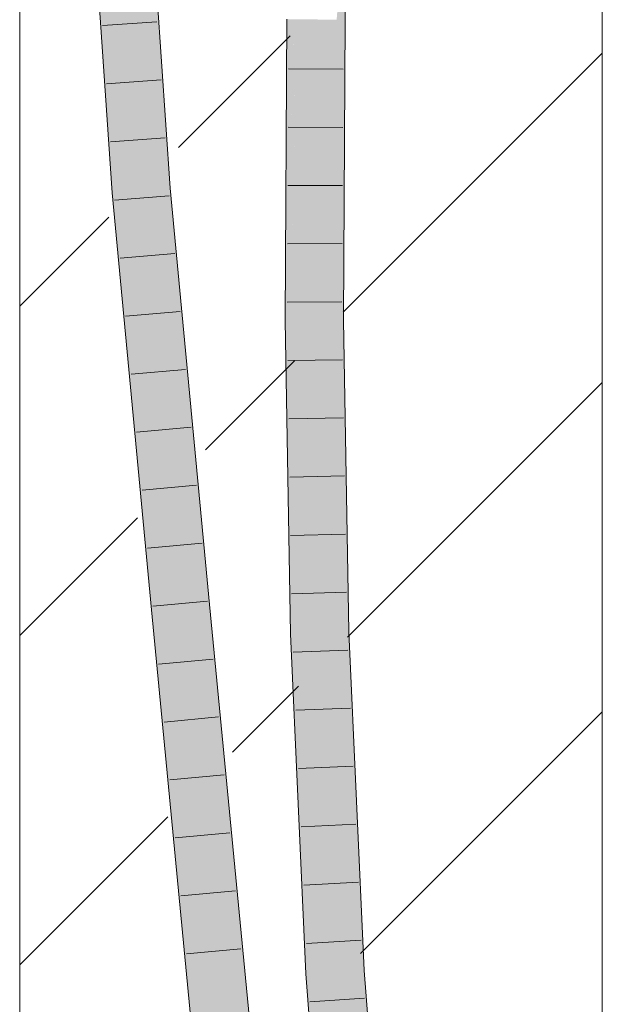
# Model space of a CAD drawing. Extents: x -620 to 300, y 62 to 1162.
# Tile 262 of 307: x 243 to 245.5, y 872.73 to 876.96. Entities that reach past the tile are written whole.
import ezdxf
from ezdxf.lldxf.tags import DXFTag

# ---------------------------------------------------------------- set-up
doc = ezdxf.new("R2010")
doc.units = 0
doc.layers.get('0').update_dxf_attribs({"lineweight": 13})
doc.layers.add('E_Detail_Linie_Text_Bem', color=7, linetype='Continuous', lineweight=13)
for name, color, linetype, lineweight, true_color in [('E_Detail_Wandschraffur', 7, 'Continuous', 5, 0xc0c0c0), ('E_Leerrohr 25-A06G955E8I', 7, 'Continuous', 9, 0xff8000), ('E_Leerrohr 25-Shading', 7, 'Continuous', 9, 0xff8000)]:
    doc.layers.add(name, color=color, linetype=linetype, lineweight=lineweight, true_color=true_color)
tags = doc.linetypes.add('fein_strichliert', pattern=[4, 1, -2, 1]).pattern_tags.tags
tags[8:9] = [DXFTag(74, 4), DXFTag(75, 0), DXFTag(340, '0'), DXFTag(46, 0.0), DXFTag(50, 0.0), DXFTag(44, 0.0), DXFTag(45, 0.0)]
tags[6:7] = [DXFTag(74, 4), DXFTag(75, 0), DXFTag(340, '0'), DXFTag(46, 0.0), DXFTag(50, 0.0), DXFTag(44, 0.0), DXFTag(45, 0.0)]
tags[4:5] = [DXFTag(74, 4), DXFTag(75, 0), DXFTag(340, '0'), DXFTag(46, 0.0), DXFTag(50, 0.0), DXFTag(44, 0.0), DXFTag(45, 0.0)]

# ---------------------------------------------------------------- blocks, each defined once
blk = doc.blocks.new('Shading-A06G94V18I', base_point=(243.3339, 864.5048))
at = {"layer": 'E_Leerrohr 25-Shading', "color": 43, "true_color": 0xd7ab7f}
for points in [[(243.2738, 878.0142), (243.3981, 876.2189), (243.3778, 877.0428), (243.418, 876.2206)], [(243.487, 878.0242), (243.6108, 876.2363), (243.5312, 877.9165), (243.6472, 876.2393)], [(244.3885, 876.9625), (244.4067, 877.5114), (244.3671, 876.9628), (244.3693, 877.0605)], [(244.3978, 876.9624), (244.4067, 877.5114), (244.3885, 876.9625)], [(243.418, 876.2206), (243.4346, 876.2219), (243.3778, 877.0428)], [(244.3693, 877.0605), (244.3612, 876.9628), (244.3671, 876.9628)], [(244.1741, 875.6707), (244.1623, 876.965), (244.1436, 876.1685), (244.1478, 876.9651)], [(244.1768, 876.9648), (244.1623, 876.965), (244.1644, 876.7918), (244.1637, 876.8123)], [(244.1768, 876.9648), (244.1644, 876.7918), (244.1764, 876.7916)], [(244.1779, 876.7916), (244.1768, 876.9648), (244.1764, 876.7916)], [(244.181, 876.3202), (244.1844, 876.9647), (244.1768, 876.9648)], [(244.3627, 875.6718), (244.3885, 876.9625), (244.3544, 875.6718), (244.3671, 876.9628)], [(244.3671, 876.9628), (244.3612, 876.9628), (244.3544, 875.6718)], [(244.3627, 875.6718), (244.3978, 876.9624), (244.3885, 876.9625)], [(244.3627, 875.6718), (244.38, 875.6719), (244.3978, 876.9624), (244.3945, 876.3276)], [(244.1637, 876.8123), (244.1741, 875.6707), (244.1758, 876.4699)], [(244.1644, 876.7918), (244.1758, 876.4699), (244.1764, 876.7916)], [(244.181, 876.3202), (244.1779, 876.7916), (244.1758, 876.4699), (244.1764, 876.7916)], [(244.1758, 876.4699), (244.1741, 875.6707), (244.181, 876.32), (244.1776, 875.6707)], [(244.181, 876.3202), (244.1758, 876.4699), (244.181, 876.32)], [(244.38, 875.6719), (244.391, 875.6719), (244.3945, 876.3276)], [(243.7794, 874.4481), (243.8159, 874.4516), (243.6108, 876.2363), (243.6472, 876.2393)], [(243.3981, 876.2189), (243.4662, 875.4971), (243.418, 876.2206)], [(243.4662, 875.4971), (243.4346, 876.2219), (243.418, 876.2206)], [(243.4346, 876.2219), (243.4662, 875.4971), (243.4428, 876.135), (243.5312, 874.8078)], [(244.1436, 876.1685), (244.141, 875.6705), (244.1655, 875.6707)], [(244.1741, 875.6707), (244.1436, 876.1685), (244.1655, 875.6707)], [(243.5312, 874.8078), (243.567, 874.4279), (243.4428, 876.135), (243.6034, 874.4313)], [(244.141, 875.6705), (244.1829, 875.3546), (244.1655, 875.6707)], [(244.2, 874.3272), (244.141, 875.6705), (244.1634, 874.326)], [(244.141, 875.6705), (244.2, 874.3272), (244.1829, 875.3546), (244.1829, 875.3544)], [(244.1829, 875.3546), (244.1741, 875.6707), (244.1655, 875.6707)], [(244.1829, 875.3544), (244.1776, 875.6707), (244.1741, 875.6707)], [(244.3627, 875.6718), (244.3544, 875.6718), (244.3678, 874.8666)], [(244.3737, 875.2127), (244.38, 875.6719), (244.3628, 875.6489), (244.3627, 875.6718)], [(244.3701, 874.947), (244.3737, 875.2127), (244.3631, 875.6087), (244.3628, 875.6489)], [(244.3815, 875.3407), (244.38, 875.6719), (244.3756, 875.138), (244.3737, 875.2127)], [(244.3815, 875.3407), (244.391, 875.6719), (244.38, 875.6719)], [(244.391, 875.6719), (244.3815, 875.3407), (244.3968, 874.5271), (244.3844, 874.6723)], [(244.391, 875.6719), (244.3968, 874.5271), (244.3961, 875.3661)], [(244.3631, 875.6087), (244.3678, 874.8666), (244.3701, 874.947)], [(244.3961, 875.3661), (244.3965, 874.8721), (244.4043, 874.8725)], [(244.3838, 874.8135), (244.3815, 875.3407), (244.3756, 875.138)], [(244.3737, 875.2127), (244.3701, 874.947), (244.3756, 875.138)], [(244.3714, 874.8241), (244.3756, 875.138), (244.3701, 874.947)], [(244.3714, 874.8241), (244.3844, 874.6723), (244.3756, 875.138), (244.3838, 874.8135)], [(244.3701, 874.947), (244.3678, 874.8666), (244.3714, 874.8241)], [(244.3714, 874.8241), (244.3678, 874.8666), (244.3767, 874.3328)], [(244.3965, 874.8721), (244.3968, 874.5271), (244.4043, 874.8725), (244.4133, 874.3339)], [(244.3844, 874.6723), (244.3714, 874.8241), (244.3859, 874.3331), (244.3767, 874.3328)], [(244.3859, 874.3331), (244.3969, 874.3334), (244.3844, 874.6723), (244.3968, 874.5271)], [(244.3969, 874.3334), (244.4133, 874.3339), (244.3968, 874.5271)], [(243.7495, 872.5323), (243.786, 872.5354), (243.567, 874.4279), (243.6034, 874.4313)], [(243.9621, 872.5507), (243.9986, 872.5539), (243.7794, 874.4481), (243.8159, 874.4516)], [(244.3859, 874.3331), (244.3767, 874.3328), (244.4427, 872.8781)], [(244.4486, 872.8784), (244.3969, 874.3334), (244.4427, 872.8781), (244.3859, 874.3331)], [(244.4792, 872.8803), (244.4133, 874.3339), (244.4486, 872.8784), (244.3969, 874.3334)], [(244.2, 874.3272), (244.1634, 874.326), (244.2663, 872.8672), (244.2297, 872.8649)], [(244.2663, 872.8672), (244.2297, 872.8649), (244.3912, 871.2242), (244.3547, 871.2211)], [(244.4486, 872.8784), (244.4427, 872.8781), (244.5673, 871.2391)], [(244.6038, 871.2421), (244.4792, 872.8803), (244.5673, 871.2391), (244.4486, 872.8784)]]:
    blk.add_solid(points, dxfattribs=at)
at = {"layer": 'E_Leerrohr 25-Shading', "color": 31, "true_color": 0xfabd7f}
for points in [[(243.4346, 876.2219), (243.5227, 876.2291), (243.3104, 878.0159), (243.3987, 878.0201)], [(243.5143, 876.3501), (243.487, 878.0242), (243.4155, 877.7772), (243.4233, 877.9362)], [(243.487, 878.0242), (243.5143, 876.3501), (243.6108, 876.2363), (243.5227, 876.2291)], [(244.246, 875.6711), (244.2067, 876.9645), (244.181, 876.3202), (244.1844, 876.9647)], [(244.246, 875.6711), (244.266, 875.6712), (244.2067, 876.9645), (244.2587, 876.9639)], [(244.266, 875.6712), (244.2728, 876.9637), (244.2587, 876.9639)], [(244.3612, 876.9628), (244.2728, 876.9637), (244.3544, 875.6718), (244.266, 875.6712)], [(244.181, 876.3202), (244.1776, 875.6707), (244.204, 875.6708)], [(244.246, 875.6711), (244.181, 876.3202), (244.204, 875.6708)], [(243.5227, 876.2291), (243.6914, 874.4398), (243.6108, 876.2363), (243.7256, 874.443)], [(243.7256, 874.443), (243.7794, 874.4481), (243.6108, 876.2363)], [(243.6034, 874.4313), (243.6914, 874.4398), (243.4346, 876.2219), (243.5227, 876.2291)], [(244.1776, 875.6707), (244.2376, 874.9442), (244.204, 875.6708)], [(244.1829, 875.3544), (244.2376, 874.9442), (244.1776, 875.6707)], [(244.2376, 874.9442), (244.246, 875.6711), (244.204, 875.6708)], [(244.246, 875.6711), (244.2376, 874.9442), (244.2489, 875.6023), (244.2883, 874.33)], [(244.2795, 874.863), (244.266, 875.6712), (244.246, 875.6711)], [(244.3678, 874.8666), (244.3544, 875.6718), (244.2795, 874.863), (244.266, 875.6712)], [(244.2883, 874.33), (244.2795, 874.863), (244.2489, 875.6023)], [(244.2, 874.3272), (244.2393, 874.3284), (244.1829, 875.3544)], [(244.1829, 875.3544), (244.2393, 874.3284), (244.2376, 874.9442), (244.2661, 874.3293)], [(244.2661, 874.3293), (244.2883, 874.33), (244.2376, 874.9442)], [(244.3767, 874.3328), (244.3678, 874.8666), (244.2883, 874.33), (244.2795, 874.863)], [(243.786, 872.5354), (243.874, 872.5431), (243.6034, 874.4313), (243.6914, 874.4398)], [(243.6914, 874.4398), (243.7928, 873.3862), (243.7256, 874.443)], [(243.7928, 873.3862), (243.7794, 874.4481), (243.7256, 874.443)], [(243.7794, 874.4481), (243.7928, 873.3862), (243.9576, 872.5504), (243.874, 872.5431)], [(243.7794, 874.4481), (243.9576, 872.5504), (243.9621, 872.5507)], [(244.3767, 874.3328), (244.2883, 874.33), (244.4427, 872.8781), (244.3545, 872.8726)], [(244.2393, 874.3284), (244.2, 874.3272), (244.3403, 872.8718), (244.2663, 872.8672)], [(244.3403, 872.8718), (244.3545, 872.8726), (244.2393, 874.3284), (244.2661, 874.3293)], [(244.3545, 872.8726), (244.2883, 874.33), (244.2661, 874.3293)], [(244.4792, 871.2316), (244.3403, 872.8718), (244.3912, 871.2242), (244.2663, 872.8672)], [(244.4792, 871.2316), (244.3545, 872.8726), (244.3403, 872.8718)], [(244.4427, 872.8781), (244.3545, 872.8726), (244.5673, 871.2391), (244.4792, 871.2316)]]:
    blk.add_solid(points, dxfattribs=at)
blk = doc.blocks.new('Referenz-A06G955I8I')
at = {"layer": 'E_Detail_Linie_Text_Bem', "linetype": 'Continuous', "ltscale": 0.13}
for p, q in [((245.5012, 904.2613), (245.5012, 864.2613)), ((243.0012, 864.2613), (243.0012, 892.2613))]:
    blk.add_line(p, q, dxfattribs=at)
at = {"layer": 'E_Detail_Wandschraffur', "linetype": 'fein_strichliert', "ltscale": 0.13}
for p, q in [((243.6819, 876.4135), (244.1623, 876.8939)), ((243.0012, 875.7328), (243.3835, 876.1152)), ((244.4078, 874.311), (245.5012, 875.4044)), ((243.9143, 873.8175), (244.1982, 874.1014)), ((243.0012, 872.9044), (243.6361, 873.5393))]:
    blk.add_line(p, q, dxfattribs=at)
at = {"layer": 'E_Detail_Wandschraffur', "linetype": 'ByBlock', "ltscale": 0.13}
for p, q in [((244.3888, 875.7062), (245.5012, 876.8186)), ((243.7981, 875.1155), (244.1802, 875.4976)), ((243.0012, 874.3186), (243.5061, 874.8235)), ((244.4632, 872.9522), (245.5012, 873.9901))]:
    blk.add_line(p, q, dxfattribs=at)
at = {"layer": 'E_Leerrohr 25-A06G955E8I', "linetype": 'Continuous', "ltscale": 0.13}
for p, q in [((244.419, 878.2731), (244.3978, 876.9624)), ((243.3981, 876.219), (243.2739, 878.0142)), ((243.6473, 876.2393), (243.5236, 878.0259)), ((243.5903, 876.9534), (243.3559, 876.9376)), ((244.1478, 876.9651), (244.141, 875.6705)), ((244.3978, 876.9624), (244.391, 875.672)), ((244.1542, 876.7519), (244.3892, 876.75)), ((243.6075, 876.7046), (243.3732, 876.6876)), ((244.1529, 876.5015), (244.3879, 876.5004)), ((243.6248, 876.4558), (243.3905, 876.4376)), ((243.8159, 874.4516), (243.6473, 876.2393)), ((244.1516, 876.2511), (244.3866, 876.2508)), ((243.567, 874.4279), (243.3981, 876.219)), ((243.6428, 876.207), (243.4086, 876.1878)), ((244.1503, 876.0008), (244.3853, 876.0011)), ((243.6662, 875.9583), (243.432, 875.9386)), ((244.1489, 875.7504), (244.3839, 875.7515)), ((243.6897, 875.7096), (243.4555, 875.6895)), ((244.141, 875.6705), (244.1634, 874.326)), ((244.391, 875.672), (244.4133, 874.3339)), ((244.1514, 875.4999), (244.3864, 875.5021)), ((243.7131, 875.4609), (243.479, 875.4404)), ((244.1555, 875.2494), (244.3905, 875.2527)), ((243.7366, 875.2123), (243.5025, 875.1913)), ((244.1597, 874.9988), (244.3947, 875.0033)), ((243.76, 874.9636), (243.526, 874.9422)), ((243.7835, 874.7149), (243.5495, 874.6931)), ((244.1639, 874.7483), (244.3988, 874.7538)), ((244.168, 874.4978), (244.4029, 874.5044)), ((243.8069, 874.4662), (243.573, 874.4439)), ((243.7495, 872.5323), (243.567, 874.4279)), ((243.9986, 872.5539), (243.8159, 874.4516)), ((244.4133, 874.3339), (244.4793, 872.8803)), ((244.1634, 874.326), (244.2297, 872.8649)), ((244.1745, 874.2473), (244.4093, 874.2551)), ((243.8309, 874.2173), (243.5969, 874.1952)), ((244.1858, 873.997), (244.4207, 874.006)), ((243.8549, 873.9683), (243.6209, 873.9465)), ((244.1972, 873.7466), (244.432, 873.7568)), ((243.8788, 873.7193), (243.6448, 873.6978)), ((244.2086, 873.4963), (244.4433, 873.5077)), ((243.9028, 873.4703), (243.6688, 873.449)), ((244.2199, 873.2459), (244.4546, 873.2586)), ((243.9268, 873.2213), (243.6927, 873.2003)), ((244.2313, 872.9956), (244.4659, 873.0094)), ((243.9507, 872.9724), (243.7167, 872.9516)), ((244.2297, 872.8649), (244.3547, 871.2211)), ((244.4793, 872.8803), (244.6038, 871.2421)), ((244.2463, 872.7456), (244.4808, 872.7604))]:
    blk.add_line(p, q, dxfattribs=at)

msp = doc.modelspace()

# ---------------------------------------------------------------- block references
at = {"color": 8, "lineweight": 25, "ltscale": 0.25, "true_color": 0x808080}
msp.add_blockref('Referenz-A06G955I8I', (0, 0), dxfattribs=at)
msp.add_blockref('Shading-A06G94V18I', (243.3339, 864.5048))

doc.saveas('drawing.dxf')
